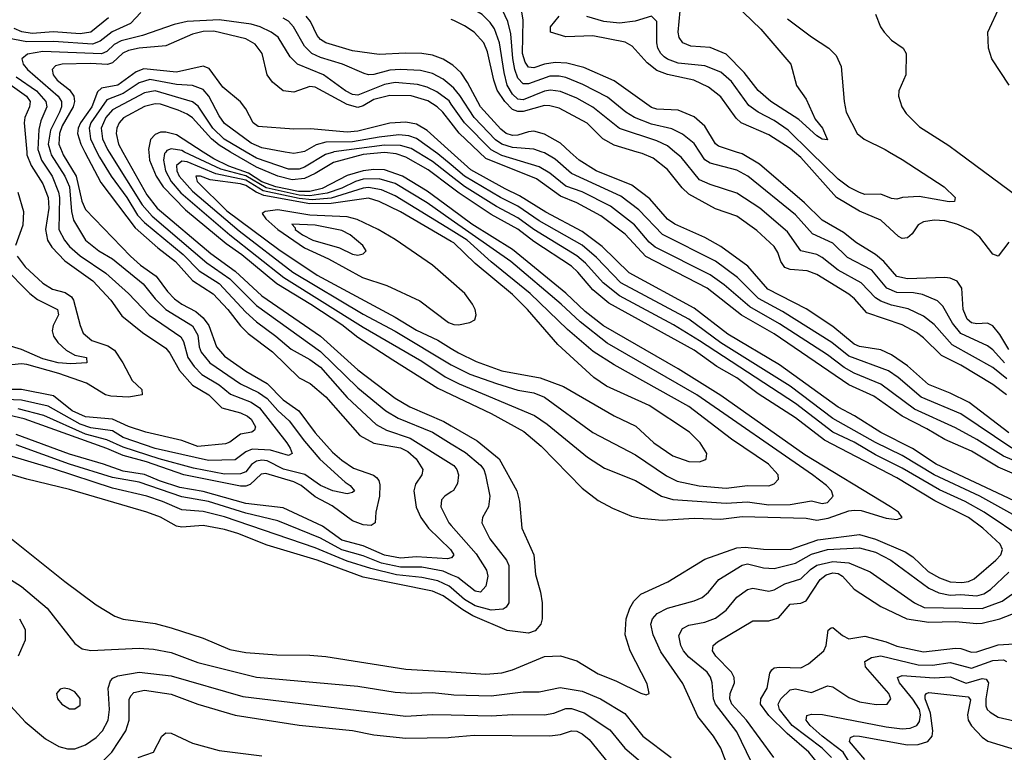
# Model space of a CAD drawing. Header units: inches. Extents: x 1305375 to 1407406, y 744550 to 841633.
# Tile 492 of 509: x 1398383 to 1402072, y 827749 to 830496. Entities that reach past the tile are written whole.
import ezdxf

# ---------------------------------------------------------------- set-up
doc = ezdxf.new("R2010")
doc.units = ezdxf.units.IN
doc.header["$MEASUREMENT"] = 0
for name, color, linetype in [('B3892', 7, 'Continuous'), ('B3893', 7, 'Continuous'), ('B4802', 7, 'Continuous'), ('B4803', 7, 'Continuous')]:
    doc.layers.add(name, color=color, linetype=linetype)

msp = doc.modelspace()

# ---------------------------------------------------------------- linework, layer by layer
at = {"layer": 'B3892', "color": 5}
for points, elevation in [([(1398541.5, 830000), (1398545.6, 829990), (1398594.2, 829910), (1398616.1, 829816.1), (1398630, 829785.1), (1398798.3, 829610), (1398836, 829576), (1398894.3, 829534.3), (1398936.8, 829476.8), (1398962.8, 829450), (1398989.9, 829429.9), (1399042.6, 829402.6), (1399070, 829378.7), (1399092.1, 829350), (1399120.1, 829270), (1399150, 829234.8), (1399230, 829178.8), (1399310, 829132.1), (1399370, 829070.6), (1399428.3, 829030), (1399490, 828946.5), (1399555.2, 828875.2), (1399590, 828844.3), (1399634, 828814), (1399708.7, 828788.7), (1399720, 828780), (1399728.6, 828768.6), (1399732.3, 828752.3), (1399731.7, 828710), (1399716.9, 828650), (1399715.5, 828610), (1399700.1, 828599.9), (1399670, 828601.8), (1399630, 828616.6), (1399553.9, 828673.9), (1399490, 828707.5), (1399437, 828750), (1399410, 828763.1), (1399304.8, 828795.2), (1399287.9, 828792.1), (1399246.1, 828753.9), (1399230, 828747.1), (1399210, 828747.6), (1398998.5, 828790), (1398858.5, 828838.5), (1398770, 828861.9), (1398710, 828888.4), (1398399.8, 828999.8), (1398253.6, 829033.6)], 1480), ([(1398409.2, 830000), (1398410, 829990), (1398425.5, 829950), (1398470, 829880.9), (1398490, 829830.1), (1398491.9, 829790), (1398479.6, 829710), (1398487.2, 829670), (1398503, 829643), (1398552.6, 829592.6), (1398657.5, 829517.5), (1398724, 829444), (1398766.1, 829386.1), (1398843.4, 829323.4), (1398930, 829264.2), (1398945.4, 829245.4), (1398981.1, 829181.1), (1399030, 829125.9), (1399091.5, 829090), (1399140.9, 829040.9), (1399210, 829022), (1399236.8, 829010), (1399250, 828997.8), (1399266.7, 828970), (1399262.9, 828957.1), (1399252.7, 828950), (1399210, 828941.9), (1399170, 828912.1), (1399153.7, 828906.3), (1399050, 828895.3), (1398990, 828918.6), (1398855.8, 828950), (1398790, 828971), (1398730, 828998.8), (1398630, 829007), (1398578.9, 829030), (1398510, 829086.3), (1398390, 829109.8), (1398306.8, 829110)], 1420), ([(1398454.6, 830000), (1398464.9, 829970), (1398504.5, 829910), (1398528.5, 829850), (1398531.7, 829830), (1398529.2, 829710), (1398550.4, 829670), (1398570, 829646.1), (1398610, 829610.7), (1398705.4, 829545.4), (1398790.1, 829470), (1398867.9, 829387.9), (1398986.5, 829306.5), (1398996.7, 829290), (1399013.5, 829230), (1399036.1, 829196.1), (1399065.5, 829165.5), (1399130, 829127.2), (1399172.3, 829092.3), (1399250, 829062.1), (1399281.1, 829041.1), (1399383.3, 828910), (1399396.9, 828890), (1399403.6, 828870), (1399390, 828862.6), (1399322.1, 828882.1), (1399254.3, 828885.7), (1399230, 828876.3), (1399190, 828845.6), (1399090, 828843.7), (1398890, 828887.9), (1398770, 828929.2), (1398730, 828954.2), (1398650, 828966.3), (1398610, 828980), (1398490, 829046.8), (1398390, 829069.8), (1398330, 829072.4)], 1440), ([(1398497.8, 830000), (1398500.5, 829990), (1398552.3, 829910), (1398569.2, 829870), (1398577.1, 829777.1), (1398584.8, 829744.8), (1398630, 829669.2), (1398679.2, 829630), (1398730, 829599.5), (1398845.4, 829505.4), (1398890, 829450), (1398930.5, 829410), (1399030, 829348.8), (1399050, 829313.7), (1399055.5, 829270), (1399062.9, 829250), (1399095.8, 829210), (1399210, 829131.2), (1399278.1, 829098.1), (1399310, 829076.3), (1399350, 829030.4), (1399392.6, 828992.6), (1399450, 828915.3), (1399507.9, 828847.9), (1399602.1, 828762.2), (1399621.3, 828750), (1399637, 828730), (1399630, 828723.5), (1399610, 828718.4), (1399556.4, 828730), (1399510, 828749.3), (1399451.1, 828791.1), (1399370.8, 828810.8), (1399310, 828841.9), (1399290, 828844.5), (1399270, 828841), (1399252.1, 828827.9), (1399230, 828800.8), (1399210, 828793), (1399150, 828791.9), (1399034.7, 828814.7), (1398904.9, 828850), (1398770, 828892.8), (1398710, 828920.9), (1398630, 828942.2), (1398472.7, 829012.7), (1398377.7, 829037.7)], 1460), ([(1398627.4, 830000), (1398686.3, 829886.3), (1398815.2, 829715.2), (1398900.3, 829640.3), (1398966.7, 829590), (1399030, 829518.4), (1399107.9, 829467.9), (1399162.2, 829410), (1399210, 829348.1), (1399239.6, 829319.6), (1399330, 829250.4), (1399430, 829153.4), (1399471.7, 829131.7), (1399530, 829081.6), (1399657.6, 828937.6), (1399710, 828908.8), (1399810, 828890.8), (1399836.7, 828876.7), (1399868.3, 828850), (1399893.3, 828810), (1399889.5, 828790), (1399865.5, 828754.5), (1399859.7, 828730), (1399868.9, 828668.9), (1399885.6, 828630), (1399914.4, 828590), (1399997.4, 828510), (1400000, 828505.6)], 1520), ([(1398672.2, 830000), (1398681.3, 829981.3), (1398725.3, 829910), (1398784.9, 829830), (1398823.9, 829763.9), (1398850, 829735.4), (1398996, 829616), (1399055.1, 829555.1), (1399130, 829507.3), (1399230, 829399.7), (1399270, 829363.4), (1399343.1, 829310), (1399400.5, 829260.5), (1399470, 829221.5), (1399510, 829193.1), (1399610, 829079.5), (1399718.7, 828978.7), (1399757.7, 828957.7), (1399846.5, 828926.5), (1400000, 828830.8)], 1540), ([(1398717.6, 830000), (1398842.1, 829802.1), (1398879.8, 829759.8), (1399084.3, 829584.3), (1399170, 829524.1), (1399270, 829424.8), (1399510, 829251.5), (1399650, 829115.4), (1399754.4, 829030), (1399801.5, 829001.5), (1399929.6, 828949.6), (1400000, 828906.4)], 1560), ([(1398769.6, 830000), (1398859.1, 829839.1), (1398898, 829790), (1399099.1, 829619.1), (1399190, 829553.3), (1399290, 829461.4), (1399510, 829309.8), (1399650, 829183.3), (1399790, 829076.9), (1399844.5, 829044.5), (1399972.2, 828990), (1400000, 828973.6)], 1580), ([(1398866.4, 830000), (1398869.6, 829970), (1398893.9, 829910), (1398920.4, 829870), (1399003.9, 829783.9), (1399157, 829657), (1399215.7, 829615.7), (1399346.8, 829506.8), (1399474.4, 829430), (1399590, 829353.3), (1399650, 829306.1), (1399780.8, 829220.7), (1399950, 829114.8), (1400000, 829091)], 1620), ([(1398930.6, 830000), (1398926, 829994), (1398921.6, 829970), (1398929.1, 829930), (1398950.3, 829890), (1398986.9, 829846.9), (1399170, 829689.2), (1399372.7, 829530), (1399670, 829343.3), (1399890, 829215.3), (1399977.4, 829157.4), (1400000, 829146)], 1640), ([(1400000, 829746.4), (1399910, 829809.5), (1399790, 829882.3), (1399730, 829899.4), (1399670, 829897.7), (1399641.8, 829890), (1399590, 829864.9), (1399534.8, 829845.2), (1399470, 829836), (1399430, 829838.3), (1399306, 829866), (1399230, 829910.5), (1399136.2, 829936.2), (1399001, 830000)], 1640), ([(1400000, 829787.2), (1399910, 829853.7), (1399817.5, 829910), (1399750, 829932.9), (1399710, 829934.8), (1399670, 829930), (1399610, 829911.8), (1399516.3, 829863.7), (1399470, 829852.4), (1399428.1, 829851.9), (1399342.3, 829870), (1399290, 829888.9), (1399240.5, 829920.5), (1399166.7, 829946.7), (1399110, 829975), (1399070.7, 830000)], 1620), ([(1400000, 829868.1), (1399913.9, 829933.9), (1399830, 829981.4), (1399793.2, 829993.2), (1399750, 829998.3), (1399670, 829990.2), (1399559.1, 829960.9), (1399490, 829919.2), (1399450, 829901.3), (1399403.8, 829896.2), (1399350, 829910), (1399270, 829942.7), (1399172.8, 830000)], 1580), ([(1399558.8, 830000), (1399529.1, 829990.9), (1399450, 829942.7), (1399430, 829935.7), (1399390, 829936.4), (1399270, 829977.2), (1399231.2, 830000)], 1560), ([(1399438.1, 830000), (1399410, 829994.1), (1399378, 830000)], 1540), ([(1400000, 829909.9), (1399930, 829964.6), (1399871.9, 830000)], 1560), ([(1400000, 829951.9), (1399950, 829993.6), (1399941.1, 830000)], 1540), ([(1400000, 829707), (1399790, 829836.2), (1399738.2, 829858.2), (1399690, 829866.6), (1399670, 829864.3), (1399550, 829826.5), (1399479, 829821), (1399430, 829825.2), (1399295.1, 829855.1), (1399230, 829894.6), (1399117.9, 829917.9), (1399010, 829963.5), (1398990, 829965.6), (1398970.4, 829950), (1398971.9, 829930), (1398980.5, 829910), (1399030, 829853.1), (1399204.7, 829704.7), (1399406.5, 829550), (1399670, 829391.8), (1399790, 829328.5), (1400000, 829202.6)], 1660), ([(1400000, 829665), (1399810, 829775.3), (1399730, 829814.6), (1399690, 829826.8), (1399550, 829807), (1399470, 829805.6), (1399297.5, 829837.5), (1399269.5, 829849.5), (1399230, 829874.8), (1399210, 829880.6), (1399096.1, 829896.1), (1399061, 829910), (1399043.2, 829910), (1399047.8, 829890), (1399159.6, 829779.6), (1399354.2, 829634.2), (1399497.7, 829537.7), (1399790, 829381.3), (1399870, 829332.1), (1399950, 829295.1), (1400000, 829263.6)], 1680), ([(1398376, 829850), (1398397.2, 829777.2), (1398394.2, 829725.8), (1398366.6, 829650)], 1380), ([(1400000, 829514.1), (1399930, 829575.3), (1399790, 829672), (1399726.2, 829710), (1399647, 829747), (1399610, 829756.6), (1399470, 829763.1), (1399350, 829783.4), (1399302.7, 829777.3), (1399290.9, 829770), (1399305.6, 829750), (1399350.3, 829710), (1399450, 829640.9), (1399540.1, 829600.1), (1399667.2, 829530), (1399759.1, 829499.1), (1399881.7, 829441.7), (1399990, 829361), (1400000, 829357.1)], 1720), ([(1398373.9, 829610), (1398403.7, 829570), (1398470, 829508.5), (1398506.1, 829486.1), (1398553, 829473), (1398577.4, 829457.4), (1398585.1, 829445.1), (1398609.7, 829349.7), (1398621.2, 829321.2), (1398653.2, 829293.2), (1398713.2, 829273.2), (1398737.5, 829257.5), (1398769.3, 829210), (1398803.9, 829143.9), (1398840.7, 829110), (1398842.4, 829090), (1398790, 829080.5), (1398724.3, 829084.3), (1398704.7, 829090), (1398633.8, 829133.8), (1398530, 829169.4), (1398410, 829203.7), (1398390, 829206.2), (1398330, 829199.9)], 1380), ([(1398322.4, 829570), (1398421.1, 829470), (1398450, 829447.2), (1398524.4, 829410), (1398528.7, 829390), (1398508.5, 829350), (1398504.4, 829330), (1398510.1, 829310), (1398526.3, 829286.3), (1398556.7, 829256.7), (1398590, 829238.9), (1398633, 829230), (1398634, 829210), (1398574.3, 829205.7), (1398527.4, 829210), (1398470, 829225.1), (1398390, 829260.2), (1398336.2, 829276.2)], 1360), ([(1400000, 828478.6), (1399985.9, 828474.1), (1399870, 828482), (1399810, 828476.6), (1399750, 828487.9), (1399670, 828523.5), (1399590, 828544.3), (1399517, 828597), (1399370, 828665.7), (1399230, 828681.9), (1399070, 828726.5), (1398982.7, 828742.7), (1398906.7, 828766.7), (1398850, 828790.5), (1398770, 828803.8), (1398697.5, 828830), (1398570, 828866.6), (1398370, 828940.7)], 1520), ([(1400000, 828414.8), (1399970, 828427.9), (1399890, 828442.9), (1399810, 828443.1), (1399739, 828459), (1399670, 828486.1), (1399590, 828508.1), (1399510, 828552), (1399350, 828616.8), (1399230, 828645.6), (1399090, 828689.2), (1398990, 828707.3), (1398830, 828762.4), (1398730, 828780), (1398569.9, 828830), (1398370, 828902)], 1540), ([(1400000, 828365.3), (1399992.1, 828372.1), (1399950, 828391.9), (1399890, 828404.8), (1399794.6, 828414.6), (1399698.4, 828438.4), (1399610, 828466), (1399490, 828516.3), (1399150, 828632), (1399070, 828652.6), (1398990, 828658.4), (1398918.3, 828690), (1398859.1, 828710), (1398730, 828739), (1398510, 828812.2), (1398330, 828865.6)], 1560), ([(1400000, 828314.3), (1399970, 828336.2), (1399930, 828353.2), (1399670, 828406), (1399497.9, 828470), (1399310, 828525.4), (1399200.6, 828570), (1399150, 828584.9), (1399070, 828599.1), (1398990, 828593), (1398970, 828597.3), (1398910, 828631), (1398859.2, 828650), (1398570, 828734.1), (1398410, 828773.1), (1398290, 828808.1)], 1580), ([(1400000, 828725.7), (1399975.5, 828710), (1399963.7, 828696.3), (1399960.4, 828670), (1399990.6, 828610), (1400000, 828599.3)], 1540), ([(1398339.1, 828559.1), (1398552.3, 828390), (1398670, 828301.8), (1398739.1, 828259.1), (1398770, 828248.1), (1398890, 828231.7), (1398950, 828216.4), (1399070, 828177.3), (1399170, 828135), (1399230, 828123), (1399345.8, 828114.2), (1399470, 828113.8), (1399530, 828108.4), (1399830, 828061.1), (1400000, 828050.5)], 1580), ([(1398230.8, 828470.8), (1398390, 828370.7), (1398486.4, 828290), (1398590, 828157.4), (1398617.1, 828137.1), (1398650, 828131), (1398830, 828139.2), (1398883.8, 828136.2), (1398950, 828123.6), (1399050, 828086.3), (1399270.8, 828030.8), (1399650, 827997.2), (1399790, 827974.4), (1399850, 827970.9), (1399930, 827973.8), (1400000, 827965.8)], 1560), ([(1398382.4, 828250), (1398403.6, 828210), (1398403, 828170), (1398376.9, 828110)], 1540), ([(1398350, 827922.2), (1398403.2, 827863.2), (1398479.6, 827799.6), (1398530, 827770.9), (1398562, 827762), (1398590, 827762.6), (1398630, 827777), (1398670, 827804.8), (1398693.1, 827830), (1398714.6, 827870), (1398719.9, 827910), (1398714.1, 827990), (1398722.8, 828017.2), (1398732.3, 828027.7), (1398750, 828035.9), (1398830, 828049.1), (1398950, 828035.3), (1399218.8, 827958.8), (1399830, 827884.3), (1399930, 827891.4), (1400000, 827889.6)], 1540), ([(1398647.9, 827670), (1398727.7, 827750), (1398780.3, 827830), (1398792.7, 827870), (1398792.8, 827947.2), (1398798.8, 827961.2), (1398810, 827973.1), (1398850, 827982.6), (1398950, 827966.8), (1399050, 827929.7), (1399190, 827887.9), (1399430, 827851.3), (1399629.5, 827830.5), (1399710, 827814.6), (1399830, 827802.7), (1399990, 827804.5), (1400000, 827805.4)], 1520), ([(1398826.7, 827730), (1398884.7, 827750), (1398915.9, 827810), (1398930, 827822.1), (1398950, 827821.2), (1399030, 827783.8), (1399130, 827755.4), (1399290, 827735.8)], 1480)]:
    msp.add_lwpolyline(points, dxfattribs=dict(at, elevation=elevation))
for points, elevation in [([(1399403.1, 829730), (1399415.5, 829715.5), (1399415.1, 829710), (1399442.2, 829690), (1399481.9, 829670), (1399581.3, 829641.3), (1399630, 829616.8), (1399650, 829613.7), (1399670, 829618.9), (1399681.1, 829630), (1399668.7, 829650), (1399620.7, 829690), (1399590, 829705.6), (1399490, 829725.7)], 1740), ([(1398550, 827989.6), (1398534.6, 827985.4), (1398520.5, 827970), (1398524.9, 827950), (1398540.3, 827930), (1398570, 827911.8), (1398590, 827912), (1398610, 827926), (1398610, 827951.5), (1398590, 827975.8), (1398570, 827986)], 1560)]:
    msp.add_lwpolyline(points, close=True, dxfattribs=dict(at, elevation=elevation))
at = {"layer": 'B3893', "color": 5}
for points, elevation in [([(1398836.2, 830523.8), (1398797.9, 830482.1), (1398729.2, 830450.8), (1398684.7, 830415.3), (1398655.4, 830404.6), (1398510, 830415.1), (1398410, 830413.4), (1398290, 830435.4)], 1440), ([(1398716.2, 830503.8), (1398649.4, 830450), (1398610, 830442.8), (1398510, 830450.8), (1398430, 830444.2), (1398390.7, 830450.7), (1398362.7, 830462.7)], 1420), ([(1400000, 830179.8), (1399991.7, 830191.7), (1399945.6, 830225.6), (1399910, 830243), (1399873.6, 830253.6), (1399790, 830260.5), (1399750, 830253), (1399650, 830213.3), (1399630, 830216.2), (1399603.9, 830230), (1399521.7, 830290), (1399424.4, 830330), (1399396.8, 830356.8), (1399351.2, 830431.2), (1399325, 830450), (1399283.7, 830470), (1399250, 830479.4), (1399130, 830496.2), (1399011, 830489), (1398961.5, 830478.5), (1398843, 830437), (1398762.9, 830417.1), (1398736.9, 830403.1), (1398710, 830377), (1398690, 830367.9), (1398470, 830376.6), (1398412.5, 830367.5), (1398390.8, 830350), (1398395.6, 830330), (1398412.1, 830310), (1398527.4, 830210), (1398539.4, 830190), (1398539.3, 830170), (1398532.3, 830150), (1398498.4, 830081.6), (1398489.8, 830030), (1398497.8, 830000)], 1460), ([(1400000, 830248.4), (1399970, 830273.2), (1399930, 830294.3), (1399885.3, 830305.3), (1399810, 830308.9), (1399770, 830306.5), (1399710, 830290.6), (1399690, 830289.5), (1399674, 830294), (1399592.9, 830330), (1399510, 830354.2), (1399477.3, 830370), (1399450, 830397.3), (1399409.5, 830470), (1399390.4, 830490.4), (1399370, 830502.2)], 1440), ([(1400000, 830329.5), (1399970, 830348.4), (1399930, 830362.9), (1399890, 830368.9), (1399828.7, 830371.3), (1399730, 830366.2), (1399630, 830379.8), (1399530, 830409.6), (1399510, 830421.8), (1399497.5, 830437.5), (1399472.6, 830490), (1399456, 830510)], 1420), ([(1400000, 830109.6), (1399969, 830150), (1399946.8, 830170), (1399911.8, 830191.8), (1399850, 830210.2), (1399770, 830211.8), (1399710, 830197), (1399670, 830173.4), (1399650, 830167.2), (1399610, 830177.7), (1399490, 830243.5), (1399470, 830245.5), (1399410, 830224.2), (1399370, 830229.9), (1399330, 830262.4), (1399310.5, 830290), (1399291.9, 830370), (1399264.8, 830404.8), (1399230, 830424.5), (1399110, 830453.8), (1399070, 830451.4), (1399030, 830442.1), (1398930, 830397.8), (1398830, 830389.2), (1398790, 830381.2), (1398769.1, 830370.9), (1398730, 830335.1), (1398711.4, 830328.6), (1398647.9, 830332.1), (1398542, 830330), (1398516.9, 830323.1), (1398504.5, 830310), (1398508.6, 830290), (1398523.3, 830270), (1398570, 830233.7), (1398585.7, 830210), (1398588.3, 830190), (1398582.9, 830170), (1398542, 830098), (1398531.5, 830070), (1398529.2, 830030), (1398541.5, 830000)], 1480), ([(1400000, 830000), (1399910, 830080.6), (1399870, 830104.5), (1399830, 830111.7), (1399770, 830107.9), (1399650, 830078.6), (1399610, 830074.3), (1399473, 830087), (1399410, 830086.4), (1399276.3, 830096.3), (1399257.7, 830110), (1399230, 830162.5), (1399210, 830188.2), (1399143.7, 830243.7), (1399093.1, 830313.1), (1399070, 830321.4), (1398970, 830299.2), (1398848.5, 830311.5), (1398819.4, 830300.6), (1398750, 830251), (1398690, 830239.4), (1398674.3, 830225.7), (1398653.7, 830170), (1398610.2, 830110), (1398601.5, 830090), (1398599.5, 830070), (1398611.9, 830030), (1398627.4, 830000)], 1520), ([(1398370, 830282.6), (1398445.5, 830230), (1398480.9, 830190), (1398484.1, 830170), (1398462.6, 830117.4), (1398455.1, 830084.9), (1398451.1, 830010), (1398454.6, 830000)], 1440), ([(1398330, 830265.5), (1398408.7, 830210), (1398421.5, 830190), (1398420.2, 830170), (1398402.6, 830130), (1398400.2, 830110), (1398409.2, 830000)], 1420), ([(1399378, 830000), (1399290, 830016.3), (1399250, 830033.3), (1399150, 830106.7), (1399130, 830135.6), (1399091.4, 830210), (1399070, 830234), (1399030, 830249.6), (1398970, 830253.3), (1398870, 830271.8), (1398830, 830260.1), (1398770, 830220.1), (1398710, 830195.4), (1398649, 830110), (1398642.9, 830090), (1398647.9, 830050), (1398672.2, 830000)], 1540), ([(1399231.2, 830000), (1399148.6, 830048.6), (1399107.1, 830090), (1399051.6, 830171.6), (1399030, 830188.1), (1398890, 830229), (1398850, 830222.2), (1398730, 830157.9), (1398705.8, 830130), (1398688.4, 830090), (1398692.8, 830050), (1398711.3, 830010), (1398717.6, 830000)], 1560), ([(1399172.8, 830000), (1399130, 830025.2), (1399101.6, 830050), (1399030, 830128), (1399010, 830142.6), (1398977.2, 830157.2), (1398910, 830179.5), (1398890, 830181.2), (1398850, 830171), (1398771.5, 830128.5), (1398755, 830110), (1398746.3, 830090), (1398743.9, 830070), (1398752.9, 830030), (1398769.6, 830000)], 1580), ([(1399070.7, 830000), (1398970, 830064), (1398930, 830074.6), (1398910, 830074), (1398890, 830066), (1398873.3, 830046.7), (1398865.3, 830010), (1398866.4, 830000)], 1620), ([(1399941.1, 830000), (1399870, 830051), (1399841.4, 830061.4), (1399804.1, 830064.1), (1399730, 830056.4), (1399630, 830038), (1399530, 830036.8), (1399493.3, 830026.7), (1399450, 830002.5), (1399438.1, 830000)], 1540), ([(1399871.9, 830000), (1399850, 830013.3), (1399810, 830025.1), (1399750, 830026.4), (1399559.7, 830000.3), (1399558.8, 830000)], 1560), ([(1399001, 830000), (1398990, 830005.2), (1398950, 830012.2), (1398934.8, 830005.2), (1398930.6, 830000)], 1640)]:
    msp.add_lwpolyline(points, dxfattribs=dict(at, elevation=elevation))
at = {"layer": 'B4802', "color": 5}
for points, elevation in [([(1402110, 828692.7), (1401816.6, 828830), (1401728.6, 828888.6), (1401610, 828948.4), (1401511.2, 829011.2), (1401450, 829042.8), (1401230, 829202.2), (1401037, 829317), (1400910, 829414.4), (1400666.8, 829546.8), (1400566, 829646), (1400490, 829701.9), (1400354.3, 829774.3), (1400255.9, 829835.9), (1400201.7, 829861.7), (1400073.9, 829933.9), (1400000, 830000)], 1520), ([(1402270, 828723.6), (1402050, 828818.9), (1401950, 828878), (1401850, 828922.3), (1401782.6, 828962.6), (1401689.6, 829009.6), (1401584.1, 829084.1), (1401490, 829127.5), (1401210, 829317.8), (1401087.9, 829387.9), (1400958.6, 829490), (1400728.7, 829608.7), (1400652, 829692), (1400560.6, 829760.6), (1400470, 829809.2), (1400410, 829834.6), (1400319, 829899), (1400130, 829976.1), (1400104.7, 830000)], 1480), ([(1402315.6, 828755.6), (1402070, 828859.3), (1401970, 828922.4), (1401890, 828966.4), (1401736.3, 829036.3), (1401610, 829129.9), (1401510, 829171), (1401472.1, 829192.1), (1401410, 829239.8), (1401230, 829355.8), (1401119.1, 829419.1), (1401022.6, 829502.6), (1400970, 829539.6), (1400763.6, 829643.6), (1400742.2, 829662.2), (1400687, 829727), (1400596.7, 829796.7), (1400490, 829850.2), (1400430, 829871.6), (1400370, 829921), (1400330, 829944.9), (1400190, 829987.6), (1400165.5, 830000)], 1460), ([(1402100.1, 828890), (1401910, 829018.1), (1401760.4, 829080.4), (1401675.1, 829155.1), (1401639, 829179), (1401490, 829234.5), (1401425.7, 829285.7), (1401241.6, 829401.6), (1401150.8, 829450.8), (1401072.5, 829530), (1400990.2, 829590.2), (1400791.2, 829691.2), (1400702.9, 829782.9), (1400634.9, 829834.9), (1400450, 829919.4), (1400390, 829973.2), (1400350, 829996.7), (1400340.8, 830000)], 1440), ([(1402090, 828947.1), (1401940.4, 829060.4), (1401870, 829096), (1401788, 829128), (1401710, 829198.7), (1401650, 829239.4), (1401610, 829257.9), (1401530, 829271.1), (1401510, 829279.5), (1401430, 829345.4), (1401330, 829411.8), (1401186.4, 829486.4), (1401111.6, 829571.6), (1401010, 829645.7), (1400950, 829680.1), (1400838.1, 829730), (1400810, 829748), (1400744.1, 829824.1), (1400676.1, 829876.1), (1400543.4, 829930), (1400478.9, 829970), (1400446, 830000)], 1420), ([(1402080.7, 829090), (1402030, 829128.9), (1401910, 829200.4), (1401836.7, 829236.7), (1401770, 829303.5), (1401743.7, 829323.7), (1401690, 829352), (1401556.9, 829396.9), (1401510.8, 829450), (1401490, 829466.6), (1401370, 829541.2), (1401334.3, 829554.3), (1401270, 829559), (1401250, 829567), (1401234.8, 829590), (1401223.5, 829623.5), (1401210, 829645.3), (1401145.5, 829705.5), (1401070, 829759.7), (1400990, 829786.8), (1400890, 829842.3), (1400865.2, 829865.2), (1400810, 829935.1), (1400756.4, 829976.5), (1400714.8, 829994.8), (1400697, 830000)], 1380), ([(1402082, 829150), (1402030, 829192.4), (1401877, 829277), (1401810, 829353.2), (1401770, 829385), (1401711.9, 829411.9), (1401650, 829425.4), (1401610, 829440.5), (1401590, 829453.2), (1401536.4, 829510), (1401450, 829556.9), (1401390, 829605), (1401370, 829615.4), (1401309.6, 829629.6), (1401260.5, 829700.5), (1401156, 829790), (1401070, 829845.5), (1400970, 829877.8), (1400930, 829896.4), (1400861.2, 829981.2), (1400838.4, 830000)], 1360), ([(1402073.3, 829210), (1402030, 829258.8), (1402010, 829273.7), (1401910, 829319.6), (1401878.1, 829358.1), (1401841.7, 829421.7), (1401821.5, 829441.5), (1401765.9, 829465.9), (1401731.6, 829471.6), (1401670, 829473.2), (1401632, 829490), (1401576.6, 829556.6), (1401484.4, 829604.4), (1401430, 829658.4), (1401353.8, 829693.8), (1401290, 829765.1), (1401111.6, 829910), (1401070, 829931.5), (1400970, 829958), (1400950.5, 829970.5), (1400930.9, 830000)], 1340), ([(1402090, 829259.3), (1402056.3, 829316.3), (1402030, 829347.8), (1402010, 829358.5), (1401970, 829356.1), (1401950, 829359.8), (1401933, 829373), (1401918.1, 829410), (1401913.8, 829490), (1401895.5, 829515.5), (1401870, 829527.3), (1401849.4, 829529.4), (1401710, 829524.3), (1401670, 829532.9), (1401620.5, 829590), (1401590, 829615.4), (1401519.1, 829659.1), (1401470, 829698.8), (1401390, 829744.3), (1401324.2, 829810), (1401154.5, 829954.5), (1401090, 829993.2), (1401068.7, 830000)], 1320), ([(1402090, 829662.1), (1402050, 829609.9), (1402030, 829617.5), (1401980.7, 829680.7), (1401950, 829706.1), (1401894.2, 829730), (1401850, 829741.6), (1401810, 829744.5), (1401770, 829738.8), (1401750, 829727.3), (1401726.7, 829693.3), (1401710, 829678.6), (1401690, 829676.1), (1401676.3, 829683.7), (1401610, 829744.2), (1401530, 829778.7), (1401443.8, 829830), (1401310, 829980.1), (1401286, 830000)], 1280), ([(1401642.7, 830000), (1401690, 829972.4), (1401846.7, 829870), (1401888, 829830), (1401885.4, 829814.6), (1401866.2, 829813.8), (1401753.4, 829833.4), (1401691, 829830), (1401670, 829823.1), (1401650, 829826.2), (1401610, 829842.1), (1401550, 829840.6), (1401530, 829848.1), (1401490, 829868.8), (1401450, 829898.3), (1401345.9, 830000)], 1260), ([(1401898.3, 830000), (1402220.3, 829760.3)], 1280), ([(1402150, 828615.7), (1401980.6, 828710), (1401810, 828789.3), (1401690, 828861.9), (1401590, 828910.4), (1401430, 829001.3), (1401270, 829122.5), (1401010, 829284.8), (1400890, 829373.6), (1400636, 829510), (1400544.8, 829604.8), (1400490.3, 829650.3), (1400330, 829742.5), (1400250, 829796.8), (1400184, 829830), (1400050.2, 829910), (1400000, 829951.9)], 1540), ([(1402146, 828550), (1401997, 828650), (1401925.9, 828690), (1401830, 828733.1), (1401690, 828814.6), (1401590, 828864.1), (1401510, 828912), (1401430, 828950), (1401290, 829057.1), (1400930, 829292.1), (1400832.5, 829352.5), (1400630, 829460.6), (1400569.9, 829510), (1400503, 829583), (1400470, 829611.3), (1400310, 829710), (1400250, 829753.5), (1400170, 829795.3), (1400050, 829870.8), (1400000, 829909.9)], 1560), ([(1400000, 828050.5), (1400130, 828042.4), (1400190, 828047.4), (1400230, 828058.3), (1400350, 828108.5), (1400410, 828111), (1400470, 828092.4), (1400550, 828042.8), (1400617.3, 828017.3), (1400710, 827970.3), (1400730, 827964.4), (1400741.2, 827970), (1400733.7, 828006.3), (1400669.9, 828129.9), (1400652.2, 828190), (1400656, 828250), (1400669.3, 828290), (1400683.9, 828316.1), (1400710, 828341.7), (1400811.1, 828388.9), (1400950, 828473.4), (1401070, 828515.9), (1401101.9, 828518.1), (1401170, 828510.7), (1401270, 828509.8), (1401373.8, 828546.2), (1401530, 828565.4), (1401590, 828548.8), (1401700.7, 828500.7), (1401730, 828482.6), (1401787, 828427), (1401830, 828402.8), (1401870, 828388), (1401913.6, 828386.4), (1401938.5, 828390), (1401959.8, 828400.2), (1402041.2, 828470), (1402059.4, 828490), (1402065.6, 828510), (1402057.5, 828530), (1401992.5, 828590), (1401937.7, 828630), (1401812.3, 828692.3), (1401670, 828778), (1401399.1, 828919.1), (1401290, 829003.3), (1401150, 829093), (1401070, 829153.3), (1400995.6, 829195.6), (1400910, 829256.5), (1400590, 829432.8), (1400530, 829483.2), (1400474.4, 829550), (1400450, 829572.4), (1400310, 829664.1), (1400250, 829711.4), (1400150, 829765.6), (1400030, 829845.2), (1400000, 829868.1)], 1580), ([(1400000, 829091), (1400150, 829019.6), (1400271.9, 828951.9), (1400337, 828897), (1400490, 828740.1), (1400550, 828693.7), (1400604.2, 828664.2), (1400675, 828635), (1400710, 828627.5), (1400790, 828620.1), (1400910, 828627.6), (1401010, 828623.3), (1401090, 828633.9), (1401330, 828627.4), (1401370, 828620), (1401412.9, 828627.1), (1401490, 828654.5), (1401510, 828657.4), (1401535.7, 828655.7), (1401630, 828627.1), (1401670, 828622.2), (1401689.7, 828630), (1401675.4, 828650), (1401646.2, 828670), (1401324.4, 828864.4), (1401010, 829087), (1400850, 829186.8), (1400570, 829348), (1400501.8, 829401.8), (1400430, 829470.2), (1400230, 829634.7), (1400077.4, 829730), (1400000, 829787.2)], 1620), ([(1400000, 829146), (1400030, 829130.9), (1400312.1, 829012.1), (1400359.2, 828979.2), (1400510, 828856.2), (1400574.6, 828814.6), (1400690, 828767.8), (1400788.2, 828710), (1400830, 828697.6), (1401030, 828683.7), (1401110, 828688.2), (1401190, 828676.9), (1401270, 828678.2), (1401350, 828691.5), (1401390, 828682.6), (1401410, 828685.7), (1401431.2, 828710), (1401424.3, 828730), (1401405.7, 828750), (1401353.1, 828790), (1400920.8, 829090), (1400583.9, 829283.9), (1400483.3, 829363.2), (1400412, 829430), (1400223, 829590), (1400000, 829746.4)], 1640), ([(1400000, 829202.6), (1400010, 829196.6), (1400070, 829167.6), (1400170, 829132.5), (1400250, 829107.6), (1400310, 829096.9), (1400350, 829081.4), (1400530, 828948.2), (1400690, 828864.7), (1400806.2, 828786.2), (1400846, 828766), (1400928.8, 828748.9), (1401030, 828739.7), (1401110, 828750.1), (1401190, 828748.9), (1401210, 828755.8), (1401226.2, 828773.8), (1401224.8, 828790), (1401189.1, 828830), (1401050, 828923), (1400890, 829045.5), (1400610, 829201.6), (1400532, 829252), (1400435.1, 829335.1), (1400296.3, 829470), (1400150, 829588.5), (1400060.1, 829670), (1400000, 829707)], 1660), ([(1400000, 829263.6), (1400026.7, 829246.7), (1400094, 829214), (1400190, 829179.7), (1400333.6, 829153.6), (1400420.5, 829120.5), (1400610, 829011.1), (1400692.3, 828972.3), (1400759.6, 828910), (1400830, 828861.1), (1400890, 828839.3), (1400930, 828838.8), (1400950, 828845.5), (1400955.8, 828850), (1400958.2, 828870), (1400932.8, 828910), (1400893, 828950), (1400741.4, 829050), (1400581.7, 829121.7), (1400534.5, 829154.5), (1400398.9, 829278.9), (1400285.2, 829410), (1400230, 829465.5), (1400090, 829582.2), (1400010, 829659.2), (1400000, 829665)], 1680), ([(1400000, 829357.1), (1400010, 829353.3), (1400027.3, 829352.7), (1400070, 829360.7), (1400088.7, 829371.3), (1400093.5, 829390), (1400089.8, 829410), (1400079.9, 829430), (1400050.4, 829470), (1400000, 829514.1)], 1720), ([(1400000, 828973.6), (1400096.6, 828916.6), (1400179.9, 828850), (1400246, 828730), (1400256.2, 828690), (1400264, 828590), (1400308.9, 828490), (1400315.9, 828415.9), (1400334.8, 828350), (1400341.3, 828310), (1400340.6, 828250), (1400335.2, 828230), (1400315, 828205), (1400290, 828196.5), (1400210, 828206.1), (1400081, 828261), (1400043, 828283), (1400000, 828314.3)], 1580), ([(1400000, 828906.4), (1400053.6, 828873.6), (1400110, 828825.4), (1400121.6, 828810), (1400128.3, 828790), (1400144.7, 828710), (1400139, 828670), (1400116.5, 828630), (1400114.2, 828610), (1400144.2, 828550), (1400206.8, 828470), (1400215.3, 828450), (1400216.2, 828310), (1400206.3, 828293.7), (1400194.4, 828285.6), (1400150, 828282.3), (1400090, 828298), (1400050, 828322.6), (1400000, 828365.3)], 1560), ([(1400000, 828830.8), (1400010, 828824.6), (1400021.2, 828810), (1400027.4, 828790), (1400023.3, 828756.6), (1400008.7, 828731.3), (1400000, 828725.7)], 1540), ([(1400000, 828599.3), (1400093.3, 828493.3), (1400132.2, 828432.2), (1400136.7, 828410), (1400130, 828372.6), (1400110.1, 828349.9), (1400090, 828353.7), (1400024.2, 828404.2), (1400000, 828414.8)], 1540), ([(1400000, 828505.6), (1400009.4, 828490), (1400001.1, 828478.9), (1400000, 828478.6)], 1520), ([(1401061.4, 827630), (1401010, 827764.7), (1400982.6, 827810), (1400923.7, 827883.7), (1400867.5, 828007.5), (1400785.6, 828125.6), (1400756.7, 828190), (1400747.6, 828230), (1400754.3, 828250), (1400771.4, 828270), (1400810, 828289.6), (1400910, 828317.4), (1400939.8, 828330), (1400963.4, 828350), (1401002.8, 828397.2), (1401090, 828451.3), (1401110, 828456.4), (1401170, 828440.9), (1401210, 828438.8), (1401290, 828458.3), (1401350, 828492.1), (1401410, 828509.6), (1401530, 828516.1), (1401590, 828499.7), (1401646.9, 828470), (1401790, 828364.6), (1401827.1, 828347.1), (1401870, 828338), (1401910, 828340.3), (1401970, 828335.8), (1401996.2, 828343.8), (1402020.2, 828359.8), (1402090, 828424.6)], 1560), ([(1401160.2, 827640.2), (1401070, 827826.3), (1400990.3, 827930), (1400982.4, 827950), (1400977.6, 828010), (1400971.2, 828031.2), (1400958.8, 828050), (1400890, 828106.4), (1400869.9, 828130), (1400859.9, 828150), (1400853.4, 828186.6), (1400866.4, 828213.6), (1400890, 828226.4), (1400950, 828237.2), (1400990, 828252.2), (1401030, 828282.6), (1401070, 828330.7), (1401110, 828359.8), (1401130, 828364.7), (1401190, 828352.9), (1401210, 828358.7), (1401250, 828380.6), (1401310, 828399.3), (1401345.8, 828434.2), (1401369.6, 828450.4), (1401430, 828465), (1401490, 828459.3), (1401570, 828425.8), (1401736.1, 828310), (1401771.7, 828291.7), (1401990, 828288.9), (1402064.7, 828315.3), (1402130, 828362.4)], 1540), ([(1401208.2, 827730), (1401107, 827870), (1401052, 827930), (1401044, 827950), (1401045.4, 827970), (1401062, 828010), (1401060.3, 828030), (1401049.9, 828050), (1400992, 828110), (1400978.6, 828130), (1400981.5, 828150), (1400997.1, 828163), (1401130, 828242.2), (1401190, 828242.2), (1401226.1, 828253.9), (1401270, 828304.3), (1401310, 828309), (1401330, 828316.9), (1401382.8, 828397.2), (1401405.1, 828414.9), (1401430, 828421.8), (1401450, 828419.3), (1401466.5, 828410), (1401510, 828361.1), (1401610, 828295.9), (1401707.5, 828250), (1401790, 828237.5), (1401890, 828239.8), (1401970, 828231.6), (1401990, 828233.5), (1402055.9, 828250), (1402130, 828277.9)], 1520), ([(1401372.6, 827710), (1401339.6, 827750), (1401259.3, 827819.3), (1401190, 827887.4), (1401159.2, 827930), (1401159.6, 827950), (1401183.6, 827990), (1401193.8, 828046.2), (1401201.3, 828058.7), (1401210, 828065.4), (1401230, 828068.8), (1401310, 828066.5), (1401338.6, 828081.4), (1401396.5, 828130), (1401405.5, 828150), (1401412.4, 828207.6), (1401423.9, 828216.1), (1401430, 828217.7), (1401466.7, 828186.7), (1401490, 828174.7), (1401550, 828185), (1401630, 828163.4), (1401670, 828147.6), (1401770, 828125.3), (1401890, 828140), (1401910, 828138.2), (1401950, 828124.9), (1401970, 828125.7), (1402050, 828151.8), (1402110, 828156.1)], 1480), ([(1401424.3, 827730), (1401390, 827764.5), (1401277.1, 827850), (1401230, 827910), (1401225.6, 827930), (1401235.4, 827950), (1401270, 827983.1), (1401290, 827986.7), (1401350, 827973.5), (1401410, 827998.4), (1401430, 827995), (1401490, 827954.5), (1401530, 827938.8), (1401592, 827928.1), (1401633.3, 827930), (1401647.1, 827950), (1401639.3, 827970), (1401552.3, 828070), (1401549.8, 828090), (1401575.4, 828104.6), (1401610, 828110.9), (1401750, 828077.3), (1401803.7, 828076.3), (1401870, 828086.5), (1401950, 828064.6), (1402030, 828093.7), (1402070, 828096.1), (1402080.1, 828090)], 1460), ([(1401510, 827682.9), (1401469, 827750), (1401389.9, 827810), (1401345.4, 827850), (1401329.9, 827870), (1401332.7, 827887.3), (1401350, 827892.6), (1401391.3, 827891.3), (1401630, 827844.4), (1401690, 827837.2), (1401720.2, 827839.8), (1401744.1, 827850), (1401755.1, 827864.9), (1401758.7, 827890), (1401754.3, 827910), (1401730, 827949), (1401679.7, 828010), (1401671.8, 828030), (1401690, 828037.4), (1401810, 828028.1), (1401870, 828032.1), (1401930, 828008.8), (1401990, 828025.3), (1402004, 828024), (1402013, 828010), (1402003.3, 827950), (1402003.7, 827923.7), (1402008.3, 827910), (1402019.2, 827899.2), (1402050, 827881.5), (1402110, 827866.8)], 1440), ([(1400000, 827965.8), (1400010, 827964.6), (1400150, 827961.5), (1400270, 827975.6), (1400330, 827976.1), (1400408.2, 827991.8), (1400490, 827978.9), (1400558.9, 827950), (1400650, 827894.3), (1400718.2, 827810), (1400823.5, 827730)], 1560), ([(1401550, 827722.2), (1401492.5, 827790), (1401495.8, 827804.2), (1401509.4, 827810.6), (1401530.3, 827809.7), (1401710, 827777.8), (1401750, 827778.3), (1401785.9, 827790), (1401801.7, 827810), (1401804.1, 827830), (1401795.7, 827895.7), (1401776, 827950), (1401776.3, 827963.7), (1401780.4, 827970), (1401790, 827972.8), (1401937.1, 827957.1), (1401945.8, 827945.8), (1401934.3, 827890), (1401937.4, 827870), (1401950, 827849), (1401990, 827805.8), (1402010.4, 827790.4), (1402130, 827754.8)], 1420), ([(1400000, 827889.6), (1400150, 827885.8), (1400230.9, 827890.9), (1400350, 827890.1), (1400384.5, 827895.5), (1400430, 827913.4), (1400450, 827913.9), (1400497.7, 827897.7), (1400593.9, 827833.9), (1400650, 827764.2), (1400750, 827679.8)], 1540), ([(1400000, 827805.4), (1400086.5, 827813.5), (1400370, 827811.3), (1400410, 827815.9), (1400450, 827829.2), (1400470, 827828.3), (1400490, 827818.8), (1400517, 827797), (1400587.9, 827710)], 1520)]:
    msp.add_lwpolyline(points, dxfattribs=dict(at, elevation=elevation))
at = {"layer": 'B4803', "color": 5}
for points, elevation in [([(1402091, 830251), (1402025.6, 830350), (1402013.2, 830390), (1402011.2, 830450), (1402057.1, 830550), (1402068.8, 830610), (1402071.7, 830670), (1402090.3, 830709.7)], 1280), ([(1400930.9, 830000), (1400910, 830031.6), (1400867, 830067), (1400826.6, 830086.6), (1400750, 830104.4), (1400687.1, 830130), (1400653.7, 830150), (1400585.9, 830205.9), (1400493.2, 830253.2), (1400430, 830279.5), (1400404.8, 830284.8), (1400370, 830284.9), (1400290, 830255.5), (1400270, 830255.6), (1400250, 830276.5), (1400238.8, 830310), (1400231, 830351), (1400223.6, 830443.6), (1400212.4, 830490), (1400192.6, 830532.6), (1400170, 830563.6), (1400150, 830579.1), (1400115.7, 830595.7), (1400000, 830639.3)], 1340), ([(1400838.4, 830000), (1400810, 830023.4), (1400770, 830042.1), (1400630, 830087.7), (1400530, 830168.2), (1400470, 830201.8), (1400410, 830227.4), (1400372.1, 830232.1), (1400350, 830228.8), (1400270, 830196.4), (1400250, 830198.7), (1400230, 830216.6), (1400210, 830250.6), (1400197.9, 830297.9), (1400181.3, 830410), (1400161.6, 830461.6), (1400146, 830486), (1400116.2, 830516.2), (1400050, 830554.6), (1400000, 830570.1)], 1360), ([(1401068.7, 830000), (1401001.5, 830021.5), (1400990, 830031), (1400950, 830097.4), (1400910, 830131.5), (1400850, 830157.3), (1400770, 830160.6), (1400750, 830167.5), (1400610, 830266.8), (1400496.9, 830316.9), (1400432.9, 830332.9), (1400390, 830336.1), (1400350, 830329.7), (1400310, 830315.6), (1400290, 830318.6), (1400277, 830337), (1400267.1, 830370), (1400270, 830494), (1400254.4, 830590)], 1320), ([(1401028.6, 830588.6), (1401160.5, 830460.5), (1401272.8, 830330), (1401294.3, 830250), (1401330, 830198.7), (1401363.6, 830123.6), (1401391.4, 830090), (1401410, 830045.2), (1401390, 830048.4), (1401370, 830060.9), (1401302.2, 830122.2), (1401197.8, 830190), (1401150, 830230.8), (1401097.9, 830297.8), (1401030, 830366.5), (1400970, 830392.1), (1400897.2, 830397.2), (1400867.6, 830410), (1400853.9, 830430), (1400849.9, 830449.9), (1400858.3, 830530)], 1240), ([(1400697, 830000), (1400610, 830025.2), (1400568.5, 830050), (1400508.8, 830108.8), (1400404.4, 830164.4), (1400370, 830173.8), (1400350, 830174.3), (1400270, 830152.5), (1400250, 830151.5), (1400230, 830159), (1400201, 830190), (1400172.4, 830232.4), (1400159.6, 830270), (1400136, 830376), (1400121.8, 830410), (1400085.6, 830450), (1400050, 830473.8), (1400010, 830493.1), (1400000, 830496.5)], 1380), ([(1401286, 830000), (1401270, 830013.3), (1401190, 830064.6), (1401086.6, 830110), (1401067.5, 830127.5), (1401010, 830207.6), (1400963.6, 830243.6), (1400909.4, 830269.4), (1400810.2, 830290.2), (1400770, 830306.1), (1400734.5, 830334.5), (1400677.4, 830397.4), (1400651.7, 830411.7), (1400530, 830436.3), (1400430, 830431.7), (1400371.5, 830450), (1400371.5, 830470), (1400404.9, 830510)], 1280), ([(1401345.9, 830000), (1401262, 830082), (1401210, 830117.8), (1401149.5, 830149.5), (1401114.9, 830174.9), (1401050, 830264.3), (1401010, 830299.5), (1400950, 830323.7), (1400850, 830333.8), (1400810, 830348.7), (1400797.6, 830357.6), (1400784.8, 830370), (1400774.4, 830390), (1400770.3, 830410), (1400769.9, 830489.9), (1400750, 830509.8), (1400689.8, 830490.2), (1400630, 830483.4), (1400571.2, 830490), (1400508.3, 830508.2)], 1260), ([(1401259.6, 830499.6), (1401350, 830431.5), (1401414.9, 830390), (1401442.5, 830362.6), (1401461.3, 830321.3), (1401472.6, 830190), (1401480.2, 830150), (1401521.5, 830070), (1401547.8, 830047.8), (1401625.5, 830010), (1401642.7, 830000)], 1260), ([(1401590, 830517), (1401607.9, 830470), (1401621.7, 830450), (1401650, 830419.5), (1401693, 830390), (1401704.4, 830370), (1401704, 830290), (1401676.9, 830230), (1401675.8, 830210), (1401689, 830170), (1401704.5, 830144.5), (1401754.4, 830094.4), (1401864.9, 830024.9), (1401898.3, 830000)], 1280), ([(1400446, 830000), (1400410, 830032.8), (1400350, 830066.8), (1400310, 830077.7), (1400290, 830076), (1400250, 830062.9), (1400230, 830061.7), (1400205.5, 830070), (1400185.8, 830085.8), (1400109.1, 830170), (1400060.8, 830260.9), (1400036.6, 830296.6), (1400005.8, 830325.8), (1400000, 830329.5)], 1420), ([(1400340.8, 830000), (1400310, 830010.9), (1400230, 830017.2), (1400189.5, 830030), (1400166.4, 830046.4), (1400085.6, 830130), (1400032.6, 830212.6), (1400010, 830240.1), (1400000, 830248.4)], 1440), ([(1400165.5, 830000), (1400150, 830007.9), (1400049.4, 830109.4), (1400000, 830179.8)], 1460), ([(1400104.7, 830000), (1400030, 830070.5), (1400000, 830109.6)], 1480)]:
    msp.add_lwpolyline(points, dxfattribs=dict(at, elevation=elevation))

doc.saveas('drawing.dxf')
